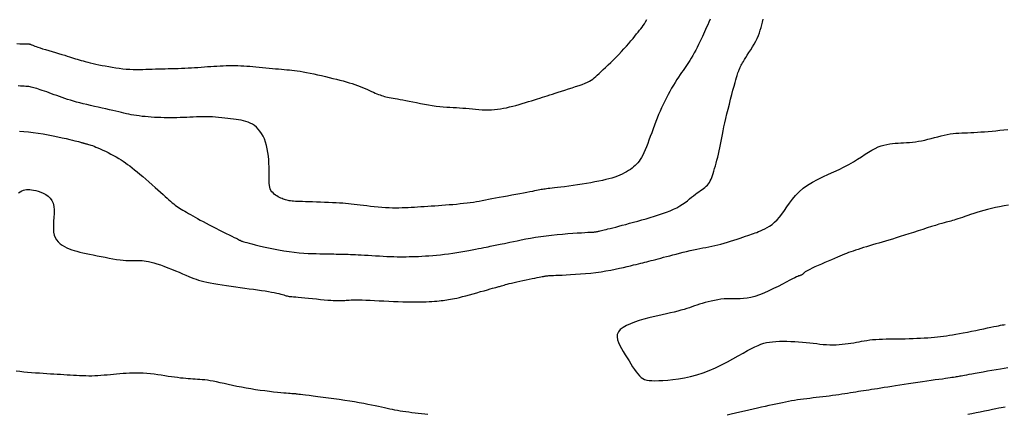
# Model space of a CAD drawing. Header units: millimetres. Extents: x 32690613 to 32693367, y 5343692 to 5344708.
# Tile 285 of 656: x 32692711 to 32692730, y 5343997 to 5344005. Entities that reach past the tile are written whole.
import ezdxf

# ---------------------------------------------------------------- set-up
doc = ezdxf.new("R2010")
doc.units = ezdxf.units.MM
doc.header["$LTSCALE"] = 20
for name, color, linetype in [('02-DGM_HL_493.00', 102, 'Continuous'), ('02-DGM_HL_493.50', 112, 'Continuous'), ('02-DGM_HL_494.00', 122, 'Continuous'), ('02-DGM_HL_494.50', 132, 'Continuous'), ('02-DGM_HL_495.00', 142, 'Continuous')]:
    doc.layers.add(name, color=color, linetype=linetype)

msp = doc.modelspace()

# ---------------------------------------------------------------- linework, layer by layer
at = {"layer": '02-DGM_HL_493.00', "elevation": 493, "flags": 128}
msp.add_lwpolyline([(32692710.92, 5344004.183), (32692710.976, 5344004.182), (32692711.02, 5344004.182), (32692711.054, 5344004.181), (32692711.079, 5344004.181), (32692711.098, 5344004.181), (32692711.111, 5344004.181), (32692711.121, 5344004.181), (32692711.129, 5344004.18), (32692711.137, 5344004.18), (32692711.145, 5344004.179), (32692711.152, 5344004.178), (32692711.16, 5344004.177), (32692711.168, 5344004.175), (32692711.176, 5344004.173), (32692711.185, 5344004.17), (32692711.194, 5344004.167), (32692711.204, 5344004.162), (32692711.216, 5344004.157), (32692711.23, 5344004.151), (32692711.248, 5344004.144), (32692711.271, 5344004.135), (32692711.299, 5344004.125), (32692711.333, 5344004.113), (32692711.376, 5344004.099), (32692711.426, 5344004.083), (32692711.483, 5344004.066), (32692711.545, 5344004.048), (32692711.61, 5344004.028), (32692711.676, 5344004.009), (32692711.74, 5344003.99), (32692711.802, 5344003.971), (32692711.859, 5344003.954), (32692711.91, 5344003.938), (32692711.955, 5344003.924), (32692711.995, 5344003.911), (32692712.033, 5344003.898), (32692712.069, 5344003.887), (32692712.105, 5344003.875), (32692712.141, 5344003.864), (32692712.179, 5344003.853), (32692712.22, 5344003.842), (32692712.264, 5344003.83), (32692712.311, 5344003.818), (32692712.362, 5344003.806), (32692712.415, 5344003.794), (32692712.471, 5344003.781), (32692712.53, 5344003.769), (32692712.592, 5344003.756), (32692712.656, 5344003.744), (32692712.723, 5344003.731), (32692712.791, 5344003.72), (32692712.86, 5344003.709), (32692712.929, 5344003.699), (32692712.998, 5344003.69), (32692713.067, 5344003.683), (32692713.135, 5344003.678), (32692713.201, 5344003.675), (32692713.265, 5344003.674), (32692713.329, 5344003.675), (32692713.391, 5344003.676), (32692713.453, 5344003.678), (32692713.515, 5344003.681), (32692713.577, 5344003.684), (32692713.639, 5344003.686), (32692713.702, 5344003.688), (32692713.765, 5344003.69), (32692713.829, 5344003.691), (32692713.893, 5344003.692), (32692713.958, 5344003.693), (32692714.022, 5344003.695), (32692714.087, 5344003.696), (32692714.152, 5344003.698), (32692714.217, 5344003.701), (32692714.282, 5344003.705), (32692714.347, 5344003.709), (32692714.411, 5344003.713), (32692714.475, 5344003.717), (32692714.539, 5344003.722), (32692714.602, 5344003.726), (32692714.665, 5344003.731), (32692714.727, 5344003.735), (32692714.788, 5344003.739), (32692714.849, 5344003.743), (32692714.909, 5344003.746), (32692714.969, 5344003.749), (32692715.028, 5344003.751), (32692715.087, 5344003.752), (32692715.145, 5344003.752), (32692715.203, 5344003.752), (32692715.26, 5344003.751), (32692715.317, 5344003.749), (32692715.375, 5344003.746), (32692715.433, 5344003.742), (32692715.493, 5344003.738), (32692715.553, 5344003.734), (32692715.615, 5344003.728), (32692715.679, 5344003.722), (32692715.743, 5344003.716), (32692715.808, 5344003.71), (32692715.873, 5344003.703), (32692715.937, 5344003.697), (32692715.999, 5344003.691), (32692716.059, 5344003.685), (32692716.116, 5344003.679), (32692716.17, 5344003.674), (32692716.221, 5344003.67), (32692716.271, 5344003.665), (32692716.321, 5344003.66), (32692716.372, 5344003.654), (32692716.425, 5344003.647), (32692716.481, 5344003.639), (32692716.541, 5344003.629), (32692716.607, 5344003.617), (32692716.677, 5344003.603), (32692716.75, 5344003.588), (32692716.825, 5344003.572), (32692716.902, 5344003.554), (32692716.978, 5344003.537), (32692717.054, 5344003.519), (32692717.127, 5344003.501), (32692717.197, 5344003.483), (32692717.264, 5344003.466), (32692717.328, 5344003.449), (32692717.389, 5344003.432), (32692717.448, 5344003.415), (32692717.504, 5344003.397), (32692717.559, 5344003.379), (32692717.611, 5344003.361), (32692717.661, 5344003.341), (32692717.71, 5344003.322), (32692717.757, 5344003.302), (32692717.802, 5344003.282), (32692717.844, 5344003.263), (32692717.885, 5344003.245), (32692717.923, 5344003.228), (32692717.958, 5344003.212), (32692717.991, 5344003.198), (32692718.022, 5344003.185), (32692718.052, 5344003.174), (32692718.081, 5344003.164), (32692718.109, 5344003.156), (32692718.138, 5344003.147), (32692718.168, 5344003.14), (32692718.199, 5344003.133), (32692718.232, 5344003.126), (32692718.268, 5344003.12), (32692718.306, 5344003.113), (32692718.348, 5344003.105), (32692718.394, 5344003.097), (32692718.444, 5344003.088), (32692718.499, 5344003.078), (32692718.559, 5344003.066), (32692718.625, 5344003.052), (32692718.695, 5344003.038), (32692718.769, 5344003.023), (32692718.845, 5344003.007), (32692718.923, 5344002.992), (32692719.001, 5344002.978), (32692719.077, 5344002.966), (32692719.152, 5344002.955), (32692719.224, 5344002.947), (32692719.293, 5344002.94), (32692719.36, 5344002.936), (32692719.425, 5344002.932), (32692719.488, 5344002.929), (32692719.551, 5344002.926), (32692719.614, 5344002.922), (32692719.676, 5344002.918), (32692719.739, 5344002.913), (32692719.802, 5344002.907), (32692719.866, 5344002.9), (32692719.929, 5344002.894), (32692719.993, 5344002.888), (32692720.055, 5344002.884), (32692720.117, 5344002.881), (32692720.178, 5344002.88), (32692720.239, 5344002.882), (32692720.298, 5344002.886), (32692720.357, 5344002.893), (32692720.416, 5344002.902), (32692720.475, 5344002.912), (32692720.534, 5344002.924), (32692720.595, 5344002.938), (32692720.656, 5344002.953), (32692720.718, 5344002.97), (32692720.782, 5344002.987), (32692720.845, 5344003.005), (32692720.908, 5344003.024), (32692720.97, 5344003.043), (32692721.029, 5344003.061), (32692721.087, 5344003.079), (32692721.141, 5344003.096), (32692721.192, 5344003.113), (32692721.241, 5344003.129), (32692721.288, 5344003.144), (32692721.336, 5344003.16), (32692721.384, 5344003.176), (32692721.435, 5344003.192), (32692721.489, 5344003.209), (32692721.548, 5344003.228), (32692721.612, 5344003.248), (32692721.681, 5344003.269), (32692721.752, 5344003.292), (32692721.823, 5344003.315), (32692721.893, 5344003.338), (32692721.96, 5344003.361), (32692722.022, 5344003.383), (32692722.077, 5344003.405), (32692722.123, 5344003.426), (32692722.163, 5344003.446), (32692722.198, 5344003.467), (32692722.229, 5344003.488), (32692722.258, 5344003.511), (32692722.287, 5344003.537), (32692722.318, 5344003.565), (32692722.352, 5344003.597), (32692722.391, 5344003.633), (32692722.435, 5344003.674), (32692722.482, 5344003.717), (32692722.531, 5344003.764), (32692722.583, 5344003.813), (32692722.635, 5344003.864), (32692722.688, 5344003.917), (32692722.741, 5344003.971), (32692722.792, 5344004.026), (32692722.842, 5344004.08), (32692722.89, 5344004.135), (32692722.936, 5344004.188), (32692722.979, 5344004.239), (32692723.02, 5344004.287), (32692723.057, 5344004.333), (32692723.091, 5344004.374), (32692723.121, 5344004.411), (32692723.148, 5344004.445), (32692723.174, 5344004.477), (32692723.197, 5344004.508), (32692723.22, 5344004.54), (32692723.243, 5344004.574), (32692723.267, 5344004.612), (32692723.293, 5344004.655)], dxfattribs=at)
at = {"layer": '02-DGM_HL_493.50', "elevation": 493.5, "flags": 128}
msp.add_lwpolyline([(32692724.536, 5344004.667), (32692724.51, 5344004.608), (32692724.486, 5344004.555), (32692724.465, 5344004.506), (32692724.445, 5344004.46), (32692724.425, 5344004.415), (32692724.405, 5344004.369), (32692724.384, 5344004.322), (32692724.36, 5344004.271), (32692724.334, 5344004.218), (32692724.307, 5344004.163), (32692724.279, 5344004.108), (32692724.25, 5344004.053), (32692724.221, 5344003.999), (32692724.193, 5344003.947), (32692724.164, 5344003.899), (32692724.137, 5344003.854), (32692724.11, 5344003.813), (32692724.084, 5344003.774), (32692724.057, 5344003.735), (32692724.031, 5344003.697), (32692724.003, 5344003.658), (32692723.974, 5344003.617), (32692723.945, 5344003.574), (32692723.913, 5344003.526), (32692723.88, 5344003.475), (32692723.846, 5344003.421), (32692723.812, 5344003.364), (32692723.777, 5344003.305), (32692723.742, 5344003.244), (32692723.708, 5344003.181), (32692723.675, 5344003.118), (32692723.642, 5344003.053), (32692723.611, 5344002.989), (32692723.581, 5344002.923), (32692723.552, 5344002.856), (32692723.523, 5344002.789), (32692723.495, 5344002.72), (32692723.467, 5344002.65), (32692723.44, 5344002.579), (32692723.413, 5344002.506), (32692723.386, 5344002.433), (32692723.359, 5344002.36), (32692723.333, 5344002.289), (32692723.308, 5344002.22), (32692723.282, 5344002.155), (32692723.258, 5344002.094), (32692723.233, 5344002.039), (32692723.21, 5344001.99), (32692723.186, 5344001.946), (32692723.163, 5344001.908), (32692723.139, 5344001.873), (32692723.115, 5344001.842), (32692723.089, 5344001.813), (32692723.061, 5344001.787), (32692723.032, 5344001.761), (32692723.001, 5344001.736), (32692722.967, 5344001.712), (32692722.931, 5344001.688), (32692722.892, 5344001.664), (32692722.851, 5344001.641), (32692722.807, 5344001.62), (32692722.761, 5344001.599), (32692722.712, 5344001.579), (32692722.66, 5344001.56), (32692722.604, 5344001.542), (32692722.546, 5344001.526), (32692722.484, 5344001.51), (32692722.417, 5344001.494), (32692722.347, 5344001.479), (32692722.272, 5344001.464), (32692722.193, 5344001.45), (32692722.108, 5344001.436), (32692722.021, 5344001.422), (32692721.932, 5344001.408), (32692721.844, 5344001.395), (32692721.758, 5344001.383), (32692721.677, 5344001.372), (32692721.602, 5344001.362), (32692721.535, 5344001.354), (32692721.478, 5344001.347), (32692721.429, 5344001.341), (32692721.387, 5344001.337), (32692721.352, 5344001.333), (32692721.321, 5344001.329), (32692721.293, 5344001.326), (32692721.267, 5344001.323), (32692721.242, 5344001.319), (32692721.217, 5344001.315), (32692721.189, 5344001.31), (32692721.159, 5344001.304), (32692721.125, 5344001.297), (32692721.087, 5344001.289), (32692721.043, 5344001.28), (32692720.992, 5344001.27), (32692720.934, 5344001.258), (32692720.868, 5344001.246), (32692720.796, 5344001.232), (32692720.718, 5344001.218), (32692720.637, 5344001.203), (32692720.555, 5344001.188), (32692720.473, 5344001.173), (32692720.394, 5344001.158), (32692720.318, 5344001.144), (32692720.248, 5344001.131), (32692720.182, 5344001.118), (32692720.12, 5344001.106), (32692720.06, 5344001.094), (32692720.001, 5344001.083), (32692719.943, 5344001.073), (32692719.884, 5344001.064), (32692719.823, 5344001.055), (32692719.76, 5344001.047), (32692719.693, 5344001.039), (32692719.625, 5344001.032), (32692719.555, 5344001.025), (32692719.484, 5344001.018), (32692719.412, 5344001.012), (32692719.34, 5344001.007), (32692719.268, 5344001.001), (32692719.197, 5344000.996), (32692719.126, 5344000.991), (32692719.056, 5344000.986), (32692718.987, 5344000.982), (32692718.92, 5344000.978), (32692718.853, 5344000.973), (32692718.789, 5344000.969), (32692718.725, 5344000.965), (32692718.664, 5344000.962), (32692718.603, 5344000.958), (32692718.543, 5344000.955), (32692718.483, 5344000.953), (32692718.422, 5344000.951), (32692718.36, 5344000.951), (32692718.295, 5344000.952), (32692718.228, 5344000.954), (32692718.158, 5344000.958), (32692718.086, 5344000.964), (32692718.013, 5344000.97), (32692717.939, 5344000.977), (32692717.866, 5344000.985), (32692717.795, 5344000.993), (32692717.726, 5344001.001), (32692717.661, 5344001.009), (32692717.6, 5344001.016), (32692717.543, 5344001.023), (32692717.487, 5344001.029), (32692717.432, 5344001.034), (32692717.376, 5344001.04), (32692717.318, 5344001.045), (32692717.257, 5344001.049), (32692717.19, 5344001.053), (32692717.118, 5344001.057), (32692717.041, 5344001.061), (32692716.962, 5344001.064), (32692716.881, 5344001.067), (32692716.802, 5344001.07), (32692716.725, 5344001.072), (32692716.652, 5344001.074), (32692716.586, 5344001.076), (32692716.527, 5344001.078), (32692716.475, 5344001.08), (32692716.43, 5344001.081), (32692716.39, 5344001.083), (32692716.355, 5344001.085), (32692716.324, 5344001.088), (32692716.296, 5344001.091), (32692716.269, 5344001.095), (32692716.244, 5344001.099), (32692716.22, 5344001.105), (32692716.197, 5344001.111), (32692716.174, 5344001.119), (32692716.151, 5344001.127), (32692716.128, 5344001.137), (32692716.104, 5344001.148), (32692716.079, 5344001.161), (32692716.053, 5344001.175), (32692716.026, 5344001.19), (32692715.999, 5344001.208), (32692715.974, 5344001.227), (32692715.95, 5344001.249), (32692715.928, 5344001.273), (32692715.91, 5344001.3), (32692715.895, 5344001.33), (32692715.884, 5344001.362), (32692715.878, 5344001.398), (32692715.874, 5344001.438), (32692715.872, 5344001.481), (32692715.872, 5344001.528), (32692715.873, 5344001.579), (32692715.874, 5344001.635), (32692715.874, 5344001.695), (32692715.873, 5344001.76), (32692715.87, 5344001.828), (32692715.865, 5344001.899), (32692715.858, 5344001.971), (32692715.849, 5344002.043), (32692715.837, 5344002.114), (32692715.821, 5344002.183), (32692715.802, 5344002.248), (32692715.78, 5344002.309), (32692715.754, 5344002.365), (32692715.725, 5344002.416), (32692715.694, 5344002.462), (32692715.66, 5344002.504), (32692715.623, 5344002.541), (32692715.585, 5344002.573), (32692715.545, 5344002.6), (32692715.504, 5344002.623), (32692715.461, 5344002.641), (32692715.417, 5344002.656), (32692715.371, 5344002.668), (32692715.324, 5344002.677), (32692715.275, 5344002.685), (32692715.224, 5344002.692), (32692715.171, 5344002.699), (32692715.116, 5344002.706), (32692715.06, 5344002.714), (32692715.002, 5344002.721), (32692714.942, 5344002.727), (32692714.882, 5344002.733), (32692714.821, 5344002.739), (32692714.759, 5344002.743), (32692714.696, 5344002.745), (32692714.633, 5344002.746), (32692714.57, 5344002.746), (32692714.507, 5344002.745), (32692714.444, 5344002.742), (32692714.381, 5344002.74), (32692714.317, 5344002.737), (32692714.254, 5344002.733), (32692714.19, 5344002.731), (32692714.126, 5344002.729), (32692714.063, 5344002.727), (32692713.999, 5344002.726), (32692713.936, 5344002.726), (32692713.872, 5344002.726), (32692713.809, 5344002.727), (32692713.746, 5344002.729), (32692713.683, 5344002.731), (32692713.621, 5344002.734), (32692713.559, 5344002.738), (32692713.498, 5344002.742), (32692713.438, 5344002.748), (32692713.38, 5344002.754), (32692713.323, 5344002.761), (32692713.268, 5344002.768), (32692713.216, 5344002.776), (32692713.166, 5344002.785), (32692713.117, 5344002.795), (32692713.07, 5344002.805), (32692713.021, 5344002.817), (32692712.972, 5344002.829), (32692712.919, 5344002.841), (32692712.863, 5344002.855), (32692712.803, 5344002.869), (32692712.737, 5344002.884), (32692712.667, 5344002.899), (32692712.594, 5344002.916), (32692712.518, 5344002.932), (32692712.442, 5344002.949), (32692712.367, 5344002.966), (32692712.293, 5344002.984), (32692712.222, 5344003.001), (32692712.154, 5344003.018), (32692712.091, 5344003.036), (32692712.03, 5344003.053), (32692711.972, 5344003.071), (32692711.916, 5344003.088), (32692711.862, 5344003.106), (32692711.809, 5344003.124), (32692711.756, 5344003.142), (32692711.704, 5344003.161), (32692711.652, 5344003.179), (32692711.602, 5344003.198), (32692711.552, 5344003.215), (32692711.505, 5344003.233), (32692711.46, 5344003.249), (32692711.418, 5344003.264), (32692711.379, 5344003.278), (32692711.344, 5344003.29), (32692711.312, 5344003.3), (32692711.282, 5344003.31), (32692711.255, 5344003.317), (32692711.229, 5344003.324), (32692711.203, 5344003.329), (32692711.178, 5344003.334), (32692711.153, 5344003.338), (32692711.126, 5344003.341), (32692711.097, 5344003.343), (32692711.066, 5344003.345), (32692711.031, 5344003.347), (32692710.991, 5344003.349), (32692710.946, 5344003.351)], dxfattribs=at)
at = {"layer": '02-DGM_HL_494.00', "elevation": 494, "flags": 128}
for points in [[(32692710.974, 5344002.461), (32692711.058, 5344002.456), (32692711.147, 5344002.448), (32692711.24, 5344002.438), (32692711.337, 5344002.425), (32692711.435, 5344002.409), (32692711.534, 5344002.391), (32692711.63, 5344002.372), (32692711.723, 5344002.353), (32692711.81, 5344002.334), (32692711.888, 5344002.316), (32692711.957, 5344002.3), (32692712.015, 5344002.286), (32692712.061, 5344002.274), (32692712.099, 5344002.265), (32692712.129, 5344002.257), (32692712.152, 5344002.25), (32692712.171, 5344002.245), (32692712.185, 5344002.241), (32692712.198, 5344002.237), (32692712.209, 5344002.234), (32692712.22, 5344002.231), (32692712.23, 5344002.229), (32692712.24, 5344002.226), (32692712.252, 5344002.223), (32692712.264, 5344002.22), (32692712.277, 5344002.217), (32692712.292, 5344002.213), (32692712.308, 5344002.209), (32692712.328, 5344002.203), (32692712.35, 5344002.196), (32692712.375, 5344002.188), (32692712.403, 5344002.178), (32692712.435, 5344002.166), (32692712.471, 5344002.151), (32692712.512, 5344002.134), (32692712.557, 5344002.114), (32692712.606, 5344002.091), (32692712.658, 5344002.067), (32692712.711, 5344002.041), (32692712.765, 5344002.013), (32692712.818, 5344001.985), (32692712.87, 5344001.956), (32692712.92, 5344001.927), (32692712.966, 5344001.899), (32692713.01, 5344001.871), (32692713.053, 5344001.842), (32692713.095, 5344001.811), (32692713.137, 5344001.779), (32692713.182, 5344001.744), (32692713.229, 5344001.706), (32692713.279, 5344001.664), (32692713.334, 5344001.618), (32692713.392, 5344001.569), (32692713.453, 5344001.517), (32692713.514, 5344001.464), (32692713.575, 5344001.411), (32692713.634, 5344001.359), (32692713.691, 5344001.309), (32692713.743, 5344001.262), (32692713.79, 5344001.22), (32692713.832, 5344001.181), (32692713.871, 5344001.145), (32692713.906, 5344001.113), (32692713.939, 5344001.084), (32692713.969, 5344001.057), (32692713.999, 5344001.032), (32692714.028, 5344001.009), (32692714.057, 5344000.988), (32692714.086, 5344000.968), (32692714.116, 5344000.948), (32692714.148, 5344000.929), (32692714.18, 5344000.909), (32692714.215, 5344000.89), (32692714.251, 5344000.869), (32692714.289, 5344000.847), (32692714.33, 5344000.824), (32692714.373, 5344000.8), (32692714.42, 5344000.774), (32692714.469, 5344000.746), (32692714.521, 5344000.717), (32692714.576, 5344000.687), (32692714.635, 5344000.656), (32692714.697, 5344000.623), (32692714.762, 5344000.589), (32692714.829, 5344000.554), (32692714.897, 5344000.52), (32692714.964, 5344000.487), (32692715.028, 5344000.455), (32692715.087, 5344000.426), (32692715.14, 5344000.399), (32692715.186, 5344000.376), (32692715.223, 5344000.358), (32692715.251, 5344000.344), (32692715.273, 5344000.333), (32692715.29, 5344000.324), (32692715.302, 5344000.318), (32692715.311, 5344000.313), (32692715.319, 5344000.31), (32692715.326, 5344000.307), (32692715.333, 5344000.303), (32692715.343, 5344000.3), (32692715.357, 5344000.295), (32692715.376, 5344000.289), (32692715.401, 5344000.282), (32692715.435, 5344000.273), (32692715.479, 5344000.261), (32692715.534, 5344000.247), (32692715.601, 5344000.23), (32692715.679, 5344000.211), (32692715.766, 5344000.191), (32692715.86, 5344000.17), (32692715.959, 5344000.149), (32692716.06, 5344000.129), (32692716.163, 5344000.111), (32692716.265, 5344000.095), (32692716.364, 5344000.083), (32692716.46, 5344000.073), (32692716.552, 5344000.066), (32692716.64, 5344000.061), (32692716.723, 5344000.058), (32692716.8, 5344000.056), (32692716.872, 5344000.054), (32692716.938, 5344000.054), (32692716.997, 5344000.053), (32692717.051, 5344000.052), (32692717.1, 5344000.051), (32692717.145, 5344000.05), (32692717.187, 5344000.049), (32692717.227, 5344000.048), (32692717.265, 5344000.047), (32692717.304, 5344000.046), (32692717.343, 5344000.045), (32692717.383, 5344000.044), (32692717.425, 5344000.043), (32692717.469, 5344000.042), (32692717.517, 5344000.04), (32692717.568, 5344000.038), (32692717.623, 5344000.035), (32692717.683, 5344000.032), (32692717.748, 5344000.028), (32692717.818, 5344000.024), (32692717.89, 5344000.02), (32692717.964, 5344000.015), (32692718.039, 5344000.011), (32692718.114, 5344000.007), (32692718.187, 5344000.003), (32692718.256, 5344000), (32692718.323, 5343999.998), (32692718.385, 5343999.996), (32692718.446, 5343999.996), (32692718.505, 5343999.995), (32692718.563, 5343999.996), (32692718.621, 5343999.997), (32692718.681, 5343999.998), (32692718.742, 5344000), (32692718.806, 5344000.003), (32692718.872, 5344000.006), (32692718.941, 5344000.01), (32692719.012, 5344000.014), (32692719.085, 5344000.02), (32692719.161, 5344000.027), (32692719.238, 5344000.035), (32692719.317, 5344000.044), (32692719.398, 5344000.055), (32692719.479, 5344000.067), (32692719.56, 5344000.079), (32692719.64, 5344000.093), (32692719.718, 5344000.106), (32692719.792, 5344000.12), (32692719.862, 5344000.133), (32692719.927, 5344000.145), (32692719.987, 5344000.156), (32692720.04, 5344000.166), (32692720.089, 5344000.176), (32692720.133, 5344000.184), (32692720.174, 5344000.192), (32692720.211, 5344000.2), (32692720.246, 5344000.207), (32692720.279, 5344000.213), (32692720.311, 5344000.22), (32692720.343, 5344000.226), (32692720.376, 5344000.233), (32692720.412, 5344000.24), (32692720.451, 5344000.248), (32692720.495, 5344000.257), (32692720.545, 5344000.268), (32692720.603, 5344000.28), (32692720.67, 5344000.294), (32692720.744, 5344000.31), (32692720.825, 5344000.327), (32692720.913, 5344000.344), (32692721.006, 5344000.361), (32692721.104, 5344000.378), (32692721.206, 5344000.394), (32692721.312, 5344000.409), (32692721.419, 5344000.422), (32692721.527, 5344000.433), (32692721.634, 5344000.442), (32692721.737, 5344000.451), (32692721.835, 5344000.457), (32692721.925, 5344000.463), (32692722.005, 5344000.468), (32692722.074, 5344000.472), (32692722.13, 5344000.475), (32692722.174, 5344000.477), (32692722.208, 5344000.479), (32692722.233, 5344000.48), (32692722.251, 5344000.481), (32692722.265, 5344000.482), (32692722.274, 5344000.483), (32692722.282, 5344000.484), (32692722.29, 5344000.485), (32692722.297, 5344000.486), (32692722.306, 5344000.488), (32692722.316, 5344000.49), (32692722.327, 5344000.493), (32692722.34, 5344000.496), (32692722.356, 5344000.5), (32692722.375, 5344000.504), (32692722.398, 5344000.509), (32692722.424, 5344000.516), (32692722.454, 5344000.523), (32692722.489, 5344000.532), (32692722.528, 5344000.541), (32692722.573, 5344000.552), (32692722.623, 5344000.565), (32692722.679, 5344000.579), (32692722.74, 5344000.595), (32692722.807, 5344000.613), (32692722.878, 5344000.632), (32692722.953, 5344000.652), (32692723.031, 5344000.674), (32692723.111, 5344000.696), (32692723.193, 5344000.719), (32692723.275, 5344000.742), (32692723.358, 5344000.766), (32692723.44, 5344000.791), (32692723.521, 5344000.816), (32692723.6, 5344000.842), (32692723.676, 5344000.87), (32692723.748, 5344000.898), (32692723.817, 5344000.928), (32692723.881, 5344000.959), (32692723.94, 5344000.993), (32692723.993, 5344001.027), (32692724.043, 5344001.061), (32692724.089, 5344001.096), (32692724.131, 5344001.13), (32692724.171, 5344001.163), (32692724.208, 5344001.194), (32692724.244, 5344001.223), (32692724.279, 5344001.249), (32692724.313, 5344001.273), (32692724.345, 5344001.295), (32692724.376, 5344001.316), (32692724.405, 5344001.337), (32692724.432, 5344001.358), (32692724.457, 5344001.379), (32692724.48, 5344001.403), (32692724.5, 5344001.428), (32692724.519, 5344001.455), (32692724.536, 5344001.485), (32692724.551, 5344001.518), (32692724.566, 5344001.553), (32692724.58, 5344001.592), (32692724.593, 5344001.633), (32692724.607, 5344001.679), (32692724.622, 5344001.728), (32692724.637, 5344001.78), (32692724.652, 5344001.835), (32692724.667, 5344001.892), (32692724.682, 5344001.951), (32692724.696, 5344002.012), (32692724.711, 5344002.075), (32692724.724, 5344002.137), (32692724.738, 5344002.201), (32692724.75, 5344002.265), (32692724.763, 5344002.331), (32692724.777, 5344002.4), (32692724.791, 5344002.471), (32692724.806, 5344002.547), (32692724.823, 5344002.627), (32692724.842, 5344002.713), (32692724.864, 5344002.804), (32692724.887, 5344002.898), (32692724.911, 5344002.994), (32692724.935, 5344003.09), (32692724.959, 5344003.182), (32692724.982, 5344003.268), (32692725.004, 5344003.347), (32692725.023, 5344003.416), (32692725.039, 5344003.474), (32692725.052, 5344003.52), (32692725.063, 5344003.557), (32692725.072, 5344003.586), (32692725.08, 5344003.608), (32692725.085, 5344003.625), (32692725.09, 5344003.638), (32692725.095, 5344003.648), (32692725.098, 5344003.658), (32692725.102, 5344003.666), (32692725.105, 5344003.674), (32692725.109, 5344003.681), (32692725.112, 5344003.688), (32692725.115, 5344003.695), (32692725.118, 5344003.703), (32692725.122, 5344003.711), (32692725.126, 5344003.721), (32692725.131, 5344003.731), (32692725.137, 5344003.744), (32692725.145, 5344003.76), (32692725.155, 5344003.78), (32692725.169, 5344003.804), (32692725.186, 5344003.833), (32692725.208, 5344003.868), (32692725.234, 5344003.909), (32692725.264, 5344003.956), (32692725.296, 5344004.007), (32692725.33, 5344004.061), (32692725.364, 5344004.117), (32692725.398, 5344004.174), (32692725.429, 5344004.231), (32692725.457, 5344004.287), (32692725.481, 5344004.341), (32692725.501, 5344004.394), (32692725.519, 5344004.446), (32692725.534, 5344004.498), (32692725.548, 5344004.55), (32692725.561, 5344004.605), (32692725.573, 5344004.661)], [(32692730.325, 5343997.042), (32692730.29, 5343997.035), (32692730.249, 5343997.027), (32692730.201, 5343997.017), (32692730.143, 5343997.006), (32692730.077, 5343996.992), (32692730.002, 5343996.976), (32692729.922, 5343996.96), (32692729.839, 5343996.942), (32692729.755, 5343996.925), (32692729.672, 5343996.908), (32692729.593, 5343996.892)]]:
    msp.add_lwpolyline(points, dxfattribs=at)
at = {"layer": '02-DGM_HL_494.50', "elevation": 494.5, "flags": 128}
for points in [[(32692710.954, 5344001.252), (32692710.985, 5344001.272), (32692711.016, 5344001.288), (32692711.047, 5344001.301), (32692711.077, 5344001.31), (32692711.108, 5344001.315), (32692711.139, 5344001.318), (32692711.173, 5344001.317), (32692711.209, 5344001.313), (32692711.248, 5344001.306), (32692711.291, 5344001.296), (32692711.338, 5344001.282), (32692711.388, 5344001.265), (32692711.439, 5344001.244), (32692711.488, 5344001.217), (32692711.534, 5344001.185), (32692711.574, 5344001.146), (32692711.608, 5344001.1), (32692711.633, 5344001.046), (32692711.647, 5344000.985), (32692711.652, 5344000.916), (32692711.652, 5344000.843), (32692711.647, 5344000.768), (32692711.642, 5344000.692), (32692711.637, 5344000.618), (32692711.636, 5344000.547), (32692711.641, 5344000.481), (32692711.654, 5344000.422), (32692711.674, 5344000.371), (32692711.701, 5344000.325), (32692711.733, 5344000.285), (32692711.77, 5344000.251), (32692711.811, 5344000.22), (32692711.855, 5344000.194), (32692711.9, 5344000.171), (32692711.947, 5344000.151), (32692711.996, 5344000.133), (32692712.046, 5344000.117), (32692712.099, 5344000.102), (32692712.155, 5344000.088), (32692712.215, 5344000.074), (32692712.279, 5344000.061), (32692712.347, 5344000.046), (32692712.42, 5344000.031), (32692712.496, 5344000.015), (32692712.575, 5343999.999), (32692712.654, 5343999.984), (32692712.732, 5343999.969), (32692712.807, 5343999.956), (32692712.879, 5343999.944), (32692712.945, 5343999.935), (32692713.004, 5343999.928), (32692713.058, 5343999.923), (32692713.106, 5343999.921), (32692713.15, 5343999.919), (32692713.191, 5343999.919), (32692713.23, 5343999.919), (32692713.267, 5343999.92), (32692713.303, 5343999.92), (32692713.34, 5343999.919), (32692713.378, 5343999.918), (32692713.418, 5343999.915), (32692713.46, 5343999.909), (32692713.506, 5343999.901), (32692713.556, 5343999.89), (32692713.611, 5343999.876), (32692713.671, 5343999.857), (32692713.738, 5343999.835), (32692713.808, 5343999.809), (32692713.882, 5343999.78), (32692713.957, 5343999.75), (32692714.032, 5343999.72), (32692714.104, 5343999.689), (32692714.173, 5343999.66), (32692714.237, 5343999.633), (32692714.294, 5343999.609), (32692714.345, 5343999.588), (32692714.394, 5343999.569), (32692714.44, 5343999.552), (32692714.488, 5343999.536), (32692714.537, 5343999.522), (32692714.591, 5343999.508), (32692714.65, 5343999.495), (32692714.717, 5343999.482), (32692714.79, 5343999.468), (32692714.869, 5343999.455), (32692714.953, 5343999.442), (32692715.039, 5343999.428), (32692715.128, 5343999.415), (32692715.218, 5343999.403), (32692715.307, 5343999.39), (32692715.396, 5343999.379), (32692715.482, 5343999.367), (32692715.566, 5343999.356), (32692715.646, 5343999.344), (32692715.722, 5343999.334), (32692715.794, 5343999.323), (32692715.86, 5343999.312), (32692715.921, 5343999.302), (32692715.975, 5343999.291), (32692716.022, 5343999.281), (32692716.064, 5343999.27), (32692716.101, 5343999.261), (32692716.134, 5343999.252), (32692716.163, 5343999.244), (32692716.188, 5343999.236), (32692716.21, 5343999.23), (32692716.23, 5343999.225), (32692716.25, 5343999.221), (32692716.27, 5343999.217), (32692716.293, 5343999.214), (32692716.321, 5343999.211), (32692716.354, 5343999.208), (32692716.395, 5343999.204), (32692716.445, 5343999.199), (32692716.506, 5343999.193), (32692716.574, 5343999.187), (32692716.649, 5343999.18), (32692716.727, 5343999.172), (32692716.806, 5343999.165), (32692716.884, 5343999.158), (32692716.957, 5343999.151), (32692717.024, 5343999.145), (32692717.082, 5343999.141), (32692717.133, 5343999.137), (32692717.177, 5343999.134), (32692717.214, 5343999.133), (32692717.248, 5343999.132), (32692717.277, 5343999.132), (32692717.305, 5343999.133), (32692717.331, 5343999.134), (32692717.357, 5343999.136), (32692717.383, 5343999.139), (32692717.412, 5343999.141), (32692717.445, 5343999.144), (32692717.482, 5343999.146), (32692717.525, 5343999.147), (32692717.574, 5343999.148), (32692717.633, 5343999.147), (32692717.7, 5343999.146), (32692717.775, 5343999.143), (32692717.856, 5343999.139), (32692717.943, 5343999.135), (32692718.034, 5343999.131), (32692718.127, 5343999.126), (32692718.221, 5343999.122), (32692718.315, 5343999.118), (32692718.407, 5343999.114), (32692718.496, 5343999.112), (32692718.583, 5343999.11), (32692718.666, 5343999.108), (32692718.746, 5343999.108), (32692718.821, 5343999.108), (32692718.892, 5343999.109), (32692718.957, 5343999.11), (32692719.017, 5343999.113), (32692719.071, 5343999.116), (32692719.121, 5343999.12), (32692719.167, 5343999.124), (32692719.21, 5343999.128), (32692719.25, 5343999.133), (32692719.288, 5343999.138), (32692719.325, 5343999.143), (32692719.36, 5343999.148), (32692719.396, 5343999.153), (32692719.433, 5343999.159), (32692719.472, 5343999.166), (32692719.514, 5343999.174), (32692719.561, 5343999.184), (32692719.613, 5343999.197), (32692719.672, 5343999.211), (32692719.737, 5343999.228), (32692719.807, 5343999.247), (32692719.881, 5343999.267), (32692719.955, 5343999.288), (32692720.027, 5343999.309), (32692720.096, 5343999.328), (32692720.159, 5343999.346), (32692720.214, 5343999.362), (32692720.259, 5343999.375), (32692720.295, 5343999.385), (32692720.324, 5343999.393), (32692720.347, 5343999.399), (32692720.366, 5343999.404), (32692720.384, 5343999.409), (32692720.4, 5343999.413), (32692720.418, 5343999.418), (32692720.437, 5343999.424), (32692720.46, 5343999.431), (32692720.487, 5343999.439), (32692720.517, 5343999.447), (32692720.551, 5343999.457), (32692720.59, 5343999.467), (32692720.634, 5343999.478), (32692720.683, 5343999.49), (32692720.738, 5343999.502), (32692720.796, 5343999.515), (32692720.857, 5343999.528), (32692720.919, 5343999.541), (32692720.979, 5343999.553), (32692721.037, 5343999.565), (32692721.09, 5343999.576), (32692721.138, 5343999.585), (32692721.177, 5343999.593), (32692721.21, 5343999.6), (32692721.237, 5343999.605), (32692721.259, 5343999.61), (32692721.277, 5343999.613), (32692721.293, 5343999.616), (32692721.307, 5343999.618), (32692721.32, 5343999.62), (32692721.334, 5343999.622), (32692721.349, 5343999.623), (32692721.367, 5343999.624), (32692721.391, 5343999.626), (32692721.42, 5343999.627), (32692721.457, 5343999.629), (32692721.503, 5343999.631), (32692721.56, 5343999.633), (32692721.628, 5343999.636), (32692721.706, 5343999.64), (32692721.793, 5343999.644), (32692721.887, 5343999.65), (32692721.985, 5343999.656), (32692722.086, 5343999.665), (32692722.189, 5343999.675), (32692722.291, 5343999.687), (32692722.391, 5343999.701), (32692722.487, 5343999.716), (32692722.581, 5343999.733), (32692722.67, 5343999.751), (32692722.754, 5343999.769), (32692722.832, 5343999.786), (32692722.905, 5343999.803), (32692722.97, 5343999.819), (32692723.029, 5343999.833), (32692723.081, 5343999.845), (32692723.128, 5343999.856), (32692723.172, 5343999.867), (32692723.212, 5343999.877), (32692723.252, 5343999.887), (32692723.291, 5343999.897), (32692723.331, 5343999.907), (32692723.374, 5343999.918), (32692723.418, 5343999.93), (32692723.465, 5343999.942), (32692723.515, 5343999.955), (32692723.567, 5343999.969), (32692723.621, 5343999.984), (32692723.679, 5343999.999), (32692723.74, 5344000.015), (32692723.803, 5344000.031), (32692723.868, 5344000.048), (32692723.935, 5344000.065), (32692724.003, 5344000.083), (32692724.072, 5344000.099), (32692724.139, 5344000.115), (32692724.206, 5344000.13), (32692724.27, 5344000.144), (32692724.332, 5344000.157), (32692724.392, 5344000.168), (32692724.451, 5344000.179), (32692724.509, 5344000.19), (32692724.566, 5344000.202), (32692724.625, 5344000.214), (32692724.684, 5344000.228), (32692724.745, 5344000.243), (32692724.808, 5344000.261), (32692724.872, 5344000.28), (32692724.936, 5344000.301), (32692725, 5344000.322), (32692725.062, 5344000.343), (32692725.121, 5344000.363), (32692725.176, 5344000.382), (32692725.226, 5344000.399), (32692725.271, 5344000.414), (32692725.312, 5344000.427), (32692725.348, 5344000.439), (32692725.383, 5344000.451), (32692725.416, 5344000.462), (32692725.45, 5344000.474), (32692725.485, 5344000.488), (32692725.522, 5344000.503), (32692725.563, 5344000.521), (32692725.606, 5344000.542), (32692725.652, 5344000.567), (32692725.7, 5344000.597), (32692725.749, 5344000.631), (32692725.798, 5344000.672), (32692725.847, 5344000.719), (32692725.896, 5344000.773), (32692725.943, 5344000.835), (32692725.991, 5344000.902), (32692726.04, 5344000.974), (32692726.092, 5344001.049), (32692726.149, 5344001.125), (32692726.211, 5344001.2), (32692726.281, 5344001.273), (32692726.359, 5344001.341), (32692726.447, 5344001.404), (32692726.542, 5344001.462), (32692726.644, 5344001.516), (32692726.749, 5344001.567), (32692726.856, 5344001.617), (32692726.963, 5344001.665), (32692727.067, 5344001.712), (32692727.166, 5344001.761), (32692727.259, 5344001.811), (32692727.346, 5344001.862), (32692727.428, 5344001.912), (32692727.504, 5344001.961), (32692727.576, 5344002.008), (32692727.644, 5344002.052), (32692727.709, 5344002.091), (32692727.772, 5344002.124), (32692727.832, 5344002.152), (32692727.891, 5344002.173), (32692727.948, 5344002.19), (32692728.004, 5344002.203), (32692728.06, 5344002.212), (32692728.115, 5344002.219), (32692728.169, 5344002.224), (32692728.224, 5344002.228), (32692728.279, 5344002.231), (32692728.334, 5344002.234), (32692728.391, 5344002.238), (32692728.447, 5344002.243), (32692728.505, 5344002.248), (32692728.564, 5344002.255), (32692728.624, 5344002.264), (32692728.686, 5344002.275), (32692728.748, 5344002.289), (32692728.812, 5344002.304), (32692728.876, 5344002.321), (32692728.941, 5344002.338), (32692729.005, 5344002.354), (32692729.068, 5344002.37), (32692729.13, 5344002.385), (32692729.191, 5344002.398), (32692729.249, 5344002.408), (32692729.306, 5344002.415), (32692729.362, 5344002.421), (32692729.418, 5344002.425), (32692729.474, 5344002.428), (32692729.532, 5344002.431), (32692729.59, 5344002.433), (32692729.652, 5344002.436), (32692729.715, 5344002.439), (32692729.782, 5344002.443), (32692729.851, 5344002.448), (32692729.922, 5344002.453), (32692729.995, 5344002.459), (32692730.07, 5344002.465), (32692730.147, 5344002.472), (32692730.224, 5344002.48), (32692730.303, 5344002.488), (32692730.383, 5344002.496)], [(32692718.992, 5343996.894), (32692718.929, 5343996.901), (32692718.866, 5343996.908), (32692718.803, 5343996.916), (32692718.741, 5343996.923), (32692718.679, 5343996.93), (32692718.618, 5343996.938), (32692718.559, 5343996.945), (32692718.502, 5343996.953), (32692718.447, 5343996.962), (32692718.395, 5343996.971), (32692718.344, 5343996.981), (32692718.294, 5343996.991), (32692718.244, 5343997.001), (32692718.193, 5343997.012), (32692718.14, 5343997.024), (32692718.083, 5343997.037), (32692718.022, 5343997.05), (32692717.957, 5343997.064), (32692717.886, 5343997.079), (32692717.81, 5343997.094), (32692717.73, 5343997.109), (32692717.644, 5343997.125), (32692717.553, 5343997.141), (32692717.458, 5343997.157), (32692717.357, 5343997.173), (32692717.252, 5343997.188), (32692717.144, 5343997.203), (32692717.037, 5343997.218), (32692716.932, 5343997.231), (32692716.832, 5343997.244), (32692716.74, 5343997.256), (32692716.657, 5343997.266), (32692716.587, 5343997.275), (32692716.532, 5343997.282), (32692716.489, 5343997.287), (32692716.456, 5343997.291), (32692716.432, 5343997.294), (32692716.414, 5343997.296), (32692716.4, 5343997.298), (32692716.387, 5343997.299), (32692716.374, 5343997.3), (32692716.359, 5343997.301), (32692716.34, 5343997.302), (32692716.316, 5343997.304), (32692716.287, 5343997.306), (32692716.252, 5343997.308), (32692716.21, 5343997.312), (32692716.161, 5343997.316), (32692716.103, 5343997.322), (32692716.035, 5343997.329), (32692715.96, 5343997.337), (32692715.878, 5343997.346), (32692715.791, 5343997.357), (32692715.7, 5343997.369), (32692715.607, 5343997.382), (32692715.513, 5343997.397), (32692715.42, 5343997.413), (32692715.328, 5343997.43), (32692715.238, 5343997.448), (32692715.152, 5343997.467), (32692715.068, 5343997.485), (32692714.989, 5343997.503), (32692714.913, 5343997.52), (32692714.842, 5343997.535), (32692714.777, 5343997.548), (32692714.716, 5343997.559), (32692714.66, 5343997.567), (32692714.609, 5343997.574), (32692714.56, 5343997.579), (32692714.513, 5343997.583), (32692714.468, 5343997.586), (32692714.423, 5343997.589), (32692714.378, 5343997.591), (32692714.332, 5343997.594), (32692714.285, 5343997.598), (32692714.236, 5343997.602), (32692714.184, 5343997.607), (32692714.131, 5343997.612), (32692714.075, 5343997.619), (32692714.017, 5343997.626), (32692713.955, 5343997.635), (32692713.891, 5343997.644), (32692713.824, 5343997.654), (32692713.755, 5343997.665), (32692713.685, 5343997.675), (32692713.613, 5343997.685), (32692713.542, 5343997.694), (32692713.471, 5343997.701), (32692713.4, 5343997.706), (32692713.332, 5343997.709), (32692713.264, 5343997.71), (32692713.198, 5343997.709), (32692713.132, 5343997.707), (32692713.068, 5343997.703), (32692713.004, 5343997.699), (32692712.941, 5343997.693), (32692712.879, 5343997.687), (32692712.817, 5343997.682), (32692712.755, 5343997.676), (32692712.693, 5343997.67), (32692712.632, 5343997.665), (32692712.571, 5343997.66), (32692712.511, 5343997.656), (32692712.45, 5343997.653), (32692712.39, 5343997.651), (32692712.33, 5343997.651), (32692712.271, 5343997.652), (32692712.211, 5343997.653), (32692712.151, 5343997.656), (32692712.091, 5343997.659), (32692712.03, 5343997.663), (32692711.969, 5343997.666), (32692711.906, 5343997.67), (32692711.843, 5343997.674), (32692711.779, 5343997.678), (32692711.713, 5343997.682), (32692711.646, 5343997.685), (32692711.578, 5343997.69), (32692711.508, 5343997.694), (32692711.435, 5343997.699), (32692711.361, 5343997.704), (32692711.285, 5343997.71), (32692711.208, 5343997.716), (32692711.131, 5343997.723), (32692711.054, 5343997.73), (32692710.978, 5343997.738), (32692710.905, 5343997.745)], [(32692730.379, 5343997.815), (32692730.31, 5343997.802), (32692730.234, 5343997.789), (32692730.152, 5343997.774), (32692730.067, 5343997.759), (32692729.98, 5343997.744), (32692729.895, 5343997.729), (32692729.814, 5343997.714), (32692729.739, 5343997.701), (32692729.672, 5343997.689), (32692729.615, 5343997.678), (32692729.567, 5343997.669), (32692729.527, 5343997.662), (32692729.493, 5343997.655), (32692729.464, 5343997.65), (32692729.438, 5343997.645), (32692729.415, 5343997.641), (32692729.392, 5343997.637), (32692729.368, 5343997.632), (32692729.343, 5343997.628), (32692729.315, 5343997.624), (32692729.283, 5343997.619), (32692729.246, 5343997.614), (32692729.203, 5343997.607), (32692729.153, 5343997.6), (32692729.095, 5343997.592), (32692729.028, 5343997.583), (32692728.954, 5343997.573), (32692728.874, 5343997.562), (32692728.789, 5343997.55), (32692728.701, 5343997.538), (32692728.611, 5343997.525), (32692728.521, 5343997.512), (32692728.431, 5343997.499), (32692728.344, 5343997.486), (32692728.259, 5343997.473), (32692728.177, 5343997.46), (32692728.099, 5343997.447), (32692728.023, 5343997.435), (32692727.952, 5343997.424), (32692727.883, 5343997.413), (32692727.819, 5343997.402), (32692727.759, 5343997.393), (32692727.702, 5343997.384), (32692727.648, 5343997.375), (32692727.596, 5343997.367), (32692727.546, 5343997.359), (32692727.496, 5343997.352), (32692727.445, 5343997.344), (32692727.394, 5343997.336), (32692727.342, 5343997.328), (32692727.288, 5343997.319), (32692727.233, 5343997.31), (32692727.176, 5343997.301), (32692727.118, 5343997.292), (32692727.059, 5343997.284), (32692726.999, 5343997.275), (32692726.937, 5343997.267), (32692726.874, 5343997.258), (32692726.811, 5343997.251), (32692726.747, 5343997.243), (32692726.682, 5343997.235), (32692726.618, 5343997.228), (32692726.555, 5343997.22), (32692726.492, 5343997.212), (32692726.43, 5343997.205), (32692726.369, 5343997.197), (32692726.31, 5343997.188), (32692726.251, 5343997.18), (32692726.192, 5343997.17), (32692726.133, 5343997.161), (32692726.074, 5343997.15), (32692726.014, 5343997.139), (32692725.953, 5343997.127), (32692725.89, 5343997.114), (32692725.825, 5343997.1), (32692725.758, 5343997.085), (32692725.688, 5343997.07), (32692725.616, 5343997.053), (32692725.541, 5343997.036), (32692725.462, 5343997.018), (32692725.38, 5343997), (32692725.295, 5343996.98), (32692725.206, 5343996.961), (32692725.118, 5343996.941), (32692725.03, 5343996.921), (32692724.946, 5343996.902), (32692724.865, 5343996.885)]]:
    msp.add_lwpolyline(points, dxfattribs=at)
at = {"layer": '02-DGM_HL_495.00', "elevation": 495, "flags": 128}
msp.add_lwpolyline([(32692730.394, 5344001.008), (32692730.305, 5344000.993), (32692730.219, 5344000.977), (32692730.137, 5344000.96), (32692730.057, 5344000.941), (32692729.981, 5344000.922), (32692729.908, 5344000.902), (32692729.839, 5344000.882), (32692729.772, 5344000.862), (32692729.709, 5344000.842), (32692729.649, 5344000.822), (32692729.592, 5344000.803), (32692729.538, 5344000.785), (32692729.488, 5344000.768), (32692729.441, 5344000.752), (32692729.398, 5344000.738), (32692729.359, 5344000.725), (32692729.324, 5344000.714), (32692729.292, 5344000.705), (32692729.263, 5344000.697), (32692729.234, 5344000.69), (32692729.203, 5344000.682), (32692729.168, 5344000.673), (32692729.128, 5344000.663), (32692729.081, 5344000.649), (32692729.025, 5344000.633), (32692728.958, 5344000.612), (32692728.881, 5344000.588), (32692728.798, 5344000.561), (32692728.71, 5344000.532), (32692728.619, 5344000.503), (32692728.527, 5344000.473), (32692728.436, 5344000.443), (32692728.349, 5344000.416), (32692728.266, 5344000.39), (32692728.188, 5344000.366), (32692728.115, 5344000.343), (32692728.044, 5344000.322), (32692727.977, 5344000.302), (32692727.912, 5344000.283), (32692727.849, 5344000.265), (32692727.787, 5344000.246), (32692727.725, 5344000.228), (32692727.664, 5344000.21), (32692727.605, 5344000.192), (32692727.547, 5344000.174), (32692727.492, 5344000.157), (32692727.438, 5344000.14), (32692727.388, 5344000.123), (32692727.34, 5344000.107), (32692727.296, 5344000.091), (32692727.254, 5344000.076), (32692727.213, 5344000.06), (32692727.171, 5344000.044), (32692727.129, 5344000.026), (32692727.083, 5344000.007), (32692727.034, 5343999.986), (32692726.979, 5343999.963), (32692726.919, 5343999.937), (32692726.854, 5343999.909), (32692726.786, 5343999.88), (32692726.719, 5343999.851), (32692726.654, 5343999.822), (32692726.592, 5343999.795), (32692726.537, 5343999.769), (32692726.489, 5343999.746), (32692726.452, 5343999.727), (32692726.423, 5343999.711), (32692726.402, 5343999.698), (32692726.387, 5343999.687), (32692726.377, 5343999.679), (32692726.371, 5343999.672), (32692726.367, 5343999.666), (32692726.363, 5343999.66), (32692726.359, 5343999.656), (32692726.354, 5343999.651), (32692726.349, 5343999.647), (32692726.343, 5343999.643), (32692726.337, 5343999.639), (32692726.33, 5343999.636), (32692726.322, 5343999.633), (32692726.314, 5343999.63), (32692726.304, 5343999.627), (32692726.293, 5343999.623), (32692726.278, 5343999.618), (32692726.258, 5343999.61), (32692726.231, 5343999.598), (32692726.196, 5343999.582), (32692726.152, 5343999.56), (32692726.097, 5343999.532), (32692726.03, 5343999.497), (32692725.952, 5343999.456), (32692725.867, 5343999.413), (32692725.777, 5343999.368), (32692725.684, 5343999.324), (32692725.591, 5343999.282), (32692725.5, 5343999.246), (32692725.413, 5343999.216), (32692725.333, 5343999.195), (32692725.258, 5343999.181), (32692725.189, 5343999.174), (32692725.123, 5343999.17), (32692725.059, 5343999.17), (32692724.997, 5343999.17), (32692724.936, 5343999.171), (32692724.874, 5343999.17), (32692724.811, 5343999.166), (32692724.747, 5343999.159), (32692724.683, 5343999.15), (32692724.618, 5343999.138), (32692724.555, 5343999.125), (32692724.494, 5343999.111), (32692724.435, 5343999.095), (32692724.379, 5343999.079), (32692724.326, 5343999.062), (32692724.275, 5343999.045), (32692724.226, 5343999.028), (32692724.177, 5343999.011), (32692724.128, 5343998.994), (32692724.076, 5343998.977), (32692724.021, 5343998.96), (32692723.961, 5343998.943), (32692723.897, 5343998.926), (32692723.827, 5343998.909), (32692723.753, 5343998.892), (32692723.675, 5343998.875), (32692723.592, 5343998.856), (32692723.507, 5343998.836), (32692723.418, 5343998.815), (32692723.327, 5343998.792), (32692723.234, 5343998.767), (32692723.141, 5343998.739), (32692723.051, 5343998.71), (32692722.967, 5343998.677), (32692722.89, 5343998.642), (32692722.824, 5343998.604), (32692722.77, 5343998.563), (32692722.732, 5343998.518), (32692722.711, 5343998.47), (32692722.706, 5343998.419), (32692722.714, 5343998.364), (32692722.732, 5343998.308), (32692722.759, 5343998.25), (32692722.792, 5343998.19), (32692722.829, 5343998.13), (32692722.867, 5343998.069), (32692722.905, 5343998.008), (32692722.941, 5343997.948), (32692722.977, 5343997.889), (32692723.012, 5343997.834), (32692723.046, 5343997.781), (32692723.079, 5343997.734), (32692723.112, 5343997.691), (32692723.145, 5343997.655), (32692723.178, 5343997.625), (32692723.212, 5343997.602), (32692723.248, 5343997.584), (32692723.289, 5343997.572), (32692723.335, 5343997.564), (32692723.389, 5343997.56), (32692723.451, 5343997.559), (32692723.524, 5343997.561), (32692723.608, 5343997.566), (32692723.701, 5343997.572), (32692723.804, 5343997.583), (32692723.913, 5343997.598), (32692724.029, 5343997.617), (32692724.148, 5343997.643), (32692724.27, 5343997.675), (32692724.394, 5343997.714), (32692724.517, 5343997.761), (32692724.638, 5343997.814), (32692724.757, 5343997.871), (32692724.872, 5343997.931), (32692724.981, 5343997.99), (32692725.084, 5343998.048), (32692725.18, 5343998.102), (32692725.266, 5343998.151), (32692725.343, 5343998.192), (32692725.412, 5343998.226), (32692725.474, 5343998.254), (32692725.532, 5343998.276), (32692725.588, 5343998.294), (32692725.643, 5343998.307), (32692725.7, 5343998.318), (32692725.76, 5343998.325), (32692725.825, 5343998.33), (32692725.894, 5343998.333), (32692725.966, 5343998.335), (32692726.041, 5343998.334), (32692726.117, 5343998.332), (32692726.194, 5343998.329), (32692726.271, 5343998.324), (32692726.346, 5343998.318), (32692726.419, 5343998.311), (32692726.49, 5343998.303), (32692726.558, 5343998.295), (32692726.626, 5343998.287), (32692726.691, 5343998.279), (32692726.756, 5343998.273), (32692726.82, 5343998.268), (32692726.883, 5343998.265), (32692726.945, 5343998.264), (32692727.007, 5343998.266), (32692727.067, 5343998.269), (32692727.127, 5343998.275), (32692727.186, 5343998.281), (32692727.243, 5343998.289), (32692727.299, 5343998.297), (32692727.354, 5343998.306), (32692727.406, 5343998.316), (32692727.458, 5343998.325), (32692727.509, 5343998.335), (32692727.561, 5343998.343), (32692727.613, 5343998.352), (32692727.668, 5343998.359), (32692727.725, 5343998.366), (32692727.786, 5343998.371), (32692727.85, 5343998.375), (32692727.918, 5343998.378), (32692727.988, 5343998.38), (32692728.062, 5343998.381), (32692728.136, 5343998.381), (32692728.213, 5343998.382), (32692728.29, 5343998.383), (32692728.367, 5343998.384), (32692728.443, 5343998.386), (32692728.519, 5343998.388), (32692728.594, 5343998.392), (32692728.667, 5343998.395), (32692728.739, 5343998.4), (32692728.808, 5343998.404), (32692728.875, 5343998.409), (32692728.939, 5343998.415), (32692729, 5343998.421), (32692729.059, 5343998.427), (32692729.116, 5343998.434), (32692729.174, 5343998.442), (32692729.234, 5343998.451), (32692729.295, 5343998.461), (32692729.361, 5343998.472), (32692729.431, 5343998.485), (32692729.506, 5343998.499), (32692729.585, 5343998.515), (32692729.667, 5343998.531), (32692729.749, 5343998.548), (32692729.83, 5343998.564), (32692729.908, 5343998.58), (32692729.981, 5343998.595), (32692730.047, 5343998.609), (32692730.105, 5343998.621), (32692730.155, 5343998.631), (32692730.199, 5343998.64), (32692730.237, 5343998.648), (32692730.27, 5343998.654), (32692730.299, 5343998.66), (32692730.326, 5343998.665)], dxfattribs=at)

doc.saveas('drawing.dxf')
